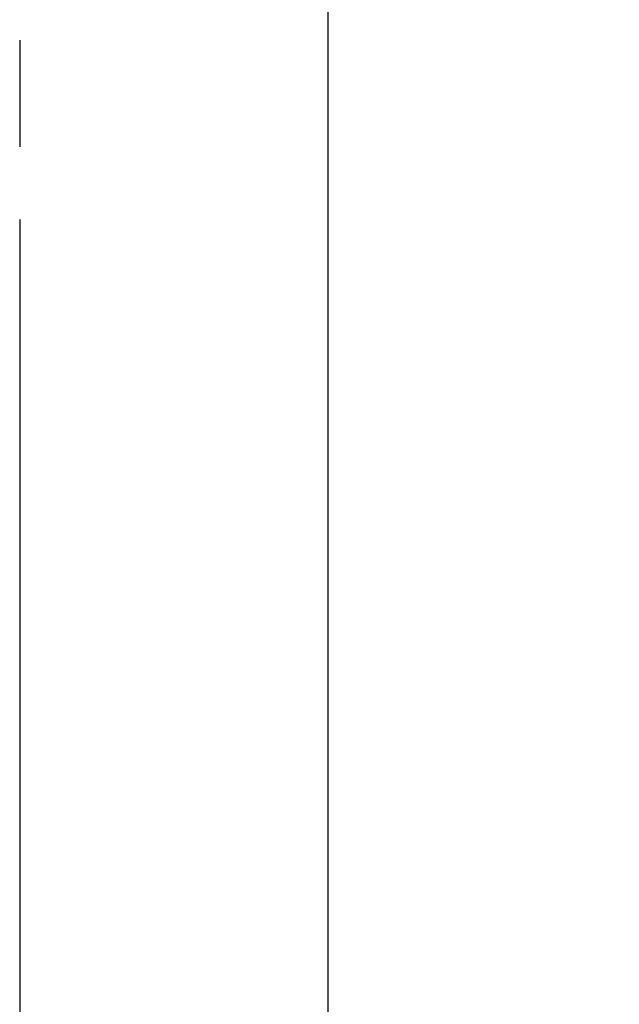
# Model space of a CAD drawing. Header units: inches. Extents: x 218.9 to 312.4, y 214.8 to 247.8.
# Tile 274 of 319: x 269.918 to 270.304, y 236.107 to 236.741. Entities that reach past the tile are written whole.
import ezdxf

# ---------------------------------------------------------------- set-up
doc = ezdxf.new("R2010")
doc.units = ezdxf.units.IN
doc.header["$LTSCALE"] = 0.25
doc.header["$MEASUREMENT"] = 0
doc.layers.add('ANNOTATIONS', color=1, linetype='Continuous')
doc.layers.add('DETAILS', color=4, linetype='Continuous')
doc.styles.add('ARIAL', font='arial.ttf', dxfattribs={"height": 0.09375})
doc.dimstyles.new('STANDARD$0', dxfattribs={"dimtxt": 0.09375, "dimasz": 0.09375, "dimexe": 0.03125, "dimexo": 0.046875, "dimgap": 0.09, "dimtad": 0, "dimtih": 1, "dimtoh": 1, "dimdec": 4, "dimzin": 0, "dimdsep": 46, "dimtxsty": 'ARIAL', "dimcen": 0.09, "dimadec": 0, "dimazin": 0, "dimtfac": 1, "dimtdec": 4, "dimtofl": 0, "dimtmove": 0, "dimatfit": 1, "dimfxl": 1, "dimtolj": 1, "dimtzin": 0, "dimarcsym": 0})

# ---------------------------------------------------------------- blocks, each defined once
blk = doc.blocks.new('*D83')
at = {"layer": 'ANNOTATIONS', "color": 0, "lineweight": -2, "transparency": 16777216}
for p, q in [((269.51015, 236.61212), (269.51015, 235.95818)), ((269.91797, 236.61212), (269.91797, 235.95818)), ((269.4164, 235.98943), (269.32265, 235.98943)), ((270.01172, 235.98943), (270.10547, 235.98943))]:
    blk.add_line(p, q, dxfattribs=at)
at = {"layer": 'ANNOTATIONS', "color": 0, "transparency": 16777216}
for points in [[(269.4164, 236.00506), (269.4164, 235.97381), (269.51015, 235.98943)], [(270.01172, 236.00506), (270.01172, 235.97381), (269.91797, 235.98943)]]:
    blk.add_solid(points, dxfattribs=at)
at = {"layer": 'defpoints', "color": 0, "transparency": 16777216}
for p in [(269.51015, 236.65899), (269.91797, 236.65899), (269.51015, 235.98943)]:
    blk.add_point(p, dxfattribs=at)
at = {"layer": 'ANNOTATIONS', "color": 0, "transparency": 16777216, "insert": (269.03233, 235.98943), "char_height": 0.09375, "attachment_point": 5, "style": 'ARIAL'}
blk.add_mtext('\\A1;2 3/16"', dxfattribs=at)
blk = doc.blocks.new('*D84')
at = {"layer": 'ANNOTATIONS', "color": 0, "lineweight": -2, "transparency": 16777216}
for p, q in [((270.1162, 236.90922), (270.1162, 235.78299)), ((269.51015, 236.61212), (269.51015, 235.78299)), ((269.4164, 235.81424), (269.32265, 235.81424)), ((270.20995, 235.81424), (270.3037, 235.81424))]:
    blk.add_line(p, q, dxfattribs=at)
at = {"layer": 'ANNOTATIONS', "color": 0, "transparency": 16777216}
for points in [[(269.4164, 235.82986), (269.4164, 235.79861), (269.51015, 235.81424)], [(270.20995, 235.82986), (270.20995, 235.79861), (270.1162, 235.81424)]]:
    blk.add_solid(points, dxfattribs=at)
at = {"layer": 'defpoints', "color": 0, "transparency": 16777216}
for p in [(270.1162, 236.9561), (269.51015, 236.65899), (269.51015, 235.81424)]:
    blk.add_point(p, dxfattribs=at)
at = {"layer": 'ANNOTATIONS', "color": 0, "transparency": 16777216, "insert": (269.82107, 235.81424), "char_height": 0.09375, "attachment_point": 5, "style": 'ARIAL'}
blk.add_mtext('\\A1;3 1/4"', dxfattribs=at)

msp = doc.modelspace()

# ---------------------------------------------------------------- linework, layer by layer
at = {"layer": 'DETAILS'}
msp.add_line((269.91797, 236.72749), (269.91797, 236.65899), dxfattribs=at)

# ---------------------------------------------------------------- dimensions: what is measured, and where the dimension line sits
at = {"layer": 'ANNOTATIONS'}
for base, p1, text, picture, middle in [((269.51015, 235.81424), (270.1162, 236.9561), '3 1/4"', '*D84', (269.82107, 235.81424)), ((269.51015, 235.98943), (269.91797, 236.65899), '2 3/16"', '*D83', (269.03233, 235.98943))]:
    dim = msp.add_linear_dim(base=base, p1=p1, p2=(269.51015, 236.65899), text=text, dimstyle='STANDARD$0', dxfattribs=at)
    dim.commit()
    dim.dimension.update_dxf_attribs({"geometry": picture, "text_midpoint": middle, "dimtype": 160})

doc.saveas('drawing.dxf')
